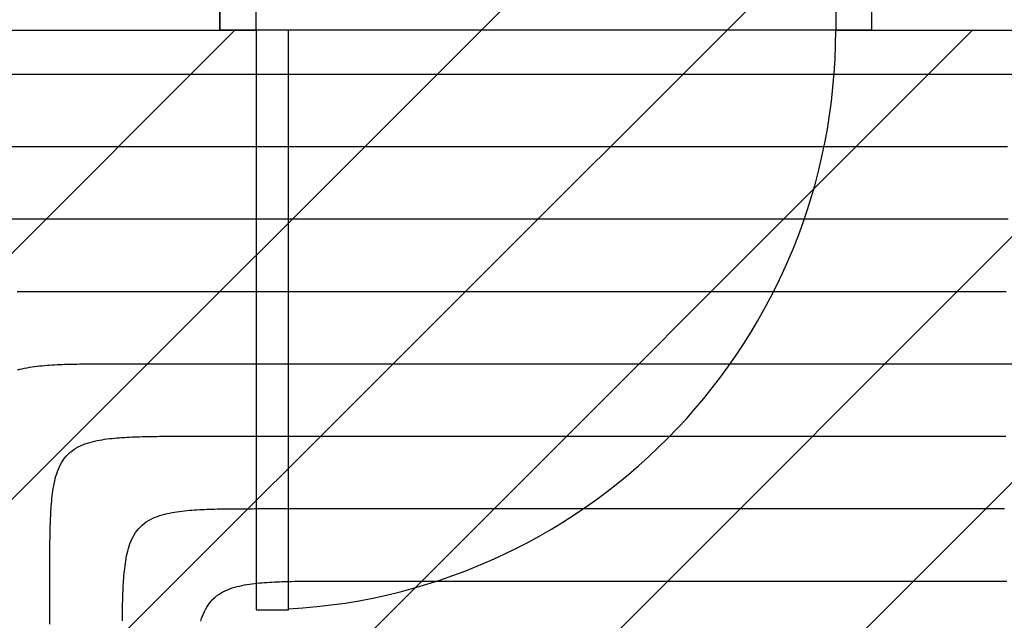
# Model space of a CAD drawing. Extents: x 997 to 109698, y 921 to 94021.
# Tile 302 of 656: x 8176 to 9535, y 41166 to 41996. Entities that reach past the tile are written whole.
import ezdxf

# ---------------------------------------------------------------- set-up
doc = ezdxf.new("R2010")
doc.units = 0
doc.header["$MEASUREMENT"] = 0
for name, color, linetype in [('12', 7, 'CONTINUOUS'), ('28', 7, 'CONTINUOUS'), ('40', 7, 'CONTINUOUS')]:
    doc.layers.add(name, color=color, linetype=linetype)

msp = doc.modelspace()

# ---------------------------------------------------------------- linework, layer by layer
at = {"layer": '12', "color": 6}
for points in [[(8152.562129, 41920.618342), (8178.641937, 41920.618342), (8204.721745, 41920.618342), (8230.801552, 41920.618342), (8256.88136, 41920.618342), (8282.961168, 41920.618342), (8309.040976, 41920.618342), (8335.120783, 41920.618342), (8361.200591, 41920.618342), (8387.280399, 41920.618342), (8413.360206, 41920.618342), (8439.440014, 41920.618342), (8465.519822, 41920.618342), (8491.599629, 41920.618342), (8517.679437, 41920.618342), (8543.759245, 41920.618342), (8569.839053, 41920.618342), (8595.91886, 41920.618342), (8621.998668, 41920.618342), (8648.078476, 41920.618342), (8674.158283, 41920.618342), (8700.238091, 41920.618342), (8726.317899, 41920.618342), (8752.397706, 41920.618342), (8778.477514, 41920.618342), (8804.557322, 41920.618342), (8830.63713, 41920.618342), (8856.716937, 41920.618342), (8882.796745, 41920.618342), (8908.876553, 41920.618342), (8934.95636, 41920.618342), (8961.036168, 41920.618342), (8987.115976, 41920.618342), (9013.195783, 41920.618342), (9039.275591, 41920.618342), (9065.355399, 41920.618342), (9091.435206, 41920.618342), (9117.515014, 41920.618342), (9143.594822, 41920.618342), (9169.67463, 41920.618342), (9195.754437, 41920.618342), (9221.834245, 41920.618342), (9247.914053, 41920.618342), (9273.99386, 41920.618342), (9300.073668, 41920.618342), (9326.153476, 41920.618342), (9352.233284, 41920.618342), (9378.313091, 41920.618342), (9404.392899, 41920.618342), (9430.472706, 41920.618342), (9456.552514, 41920.618342), (9482.632322, 41920.618342), (9508.71213, 41920.618342), (9534.791937, 41920.618342), (9560.871745, 41920.618342)], [(8162.311167, 41720.61834), (8184.544821, 41720.61834), (8206.778475, 41720.618341), (8229.012129, 41720.618341), (8251.245783, 41720.61834), (8273.479437, 41720.618341), (8295.713091, 41720.618341), (8317.946744, 41720.618341), (8340.180398, 41720.618341), (8362.414052, 41720.618341), (8384.647706, 41720.618341), (8406.88136, 41720.618341), (8429.115014, 41720.618341), (8451.348668, 41720.618341), (8473.582321, 41720.61834), (8495.815975, 41720.61834), (8518.049629, 41720.61834), (8540.283283, 41720.618341), (8562.516937, 41720.61834), (8584.750591, 41720.61834), (8606.984244, 41720.61834), (8629.217898, 41720.61834), (8651.451552, 41720.618341), (8673.685206, 41720.61834), (8695.91886, 41720.618341), (8718.152514, 41720.61834), (8740.386168, 41720.61834), (8762.619822, 41720.61834), (8784.853475, 41720.618341), (8807.087129, 41720.618341), (8829.320783, 41720.61834), (8851.554437, 41720.618341), (8873.788091, 41720.618341), (8896.021745, 41720.618341), (8918.255399, 41720.61834), (8940.489053, 41720.618341), (8962.722706, 41720.618341), (8984.95636, 41720.61834), (9007.190014, 41720.618341), (9029.423668, 41720.618341), (9051.657322, 41720.618341), (9073.890975, 41720.61834), (9096.124629, 41720.61834), (9118.358283, 41720.618341), (9140.591937, 41720.61834), (9162.825591, 41720.61834), (9185.059245, 41720.61834), (9207.292898, 41720.61834), (9229.526552, 41720.618341), (9251.760206, 41720.618341), (9273.99386, 41720.618341), (9296.227514, 41720.61834), (9318.461168, 41720.61834), (9340.694821, 41720.61834), (9362.928475, 41720.61834), (9385.162129, 41720.61834), (9407.395783, 41720.61834), (9429.629437, 41720.618341), (9451.863091, 41720.61834), (9474.096745, 41720.61834), (9496.330398, 41720.61834), (9518.564052, 41720.61834), (9540.797706, 41720.61834)], [(8173.010123, 41512.117917), (8176.355198, 41513.031567), (8179.722647, 41513.850896), (8183.109312, 41514.58452), (8186.512036, 41515.241056), (8189.927661, 41515.829118), (8193.35303, 41516.35732), (8196.785074, 41516.834097), (8200.222131, 41517.264975), (8203.663666, 41517.653157), (8207.109176, 41518.001779), (8210.558159, 41518.313976), (8214.010113, 41518.592882), (8217.464535, 41518.841634), (8220.920923, 41519.063365), (8224.378774, 41519.261213), (8227.837585, 41519.438311), (8231.296964, 41519.597308), (8234.756818, 41519.739521), (8238.217104, 41519.866051), (8241.677778, 41519.977996), (8245.138796, 41520.076453), (8248.600115, 41520.162517), (8252.061692, 41520.237289), (8255.523484, 41520.301866), (8258.985448, 41520.357346), (8262.447539, 41520.404828), (8265.909715, 41520.445406), (8269.371933, 41520.480176), (8272.834166, 41520.509946), (8276.296411, 41520.535129), (8279.758667, 41520.556109), (8283.220933, 41520.573262), (8286.683207, 41520.586974), (8290.145489, 41520.597623), (8293.607776, 41520.605593), (8297.070069, 41520.611262), (8300.532365, 41520.615014), (8303.994664, 41520.617228), (8307.456964, 41520.618286), (8310.919264, 41520.618571), (8314.381563, 41520.618462), (8317.843859, 41520.61834)], [(8317.843859, 41520.61834), (8336.231359, 41520.61834), (8354.618859, 41520.61834), (8373.006359, 41520.61834), (8391.393859, 41520.61834), (8409.781359, 41520.61834), (8428.168859, 41520.61834), (8446.556359, 41520.61834), (8464.943859, 41520.61834), (8483.331359, 41520.61834), (8501.718859, 41520.618341), (8520.106359, 41520.61834), (8538.493859, 41520.61834), (8556.881359, 41520.61834), (8575.268859, 41520.61834), (8593.656359, 41520.61834), (8612.043859, 41520.61834), (8630.431359, 41520.61834), (8648.818859, 41520.61834), (8667.206359, 41520.61834), (8685.593859, 41520.61834), (8703.981359, 41520.61834), (8722.368859, 41520.61834), (8740.756359, 41520.61834), (8759.143859, 41520.61834), (8777.531359, 41520.61834), (8795.918859, 41520.61834), (8814.306359, 41520.61834), (8832.693859, 41520.61834), (8851.081359, 41520.61834), (8869.468859, 41520.61834), (8887.856359, 41520.61834), (8906.243859, 41520.61834), (8924.631359, 41520.61834), (8943.018859, 41520.61834), (8961.40636, 41520.61834), (8979.793859, 41520.61834), (8998.18136, 41520.61834), (9016.56886, 41520.61834), (9034.95636, 41520.61834), (9053.343859, 41520.61834), (9071.73136, 41520.61834), (9090.11886, 41520.61834), (9108.506359, 41520.61834), (9126.89386, 41520.61834), (9145.281359, 41520.61834), (9163.668859, 41520.61834), (9182.05636, 41520.61834), (9200.44386, 41520.61834), (9218.83136, 41520.61834), (9237.21886, 41520.61834), (9255.60636, 41520.61834), (9273.99386, 41520.61834), (9292.38136, 41520.61834), (9310.76886, 41520.61834), (9329.15636, 41520.61834), (9347.54386, 41520.61834), (9365.93136, 41520.61834), (9384.31886, 41520.61834), (9402.70636, 41520.61834), (9421.09386, 41520.61834), (9439.48136, 41520.61834), (9457.86886, 41520.61834), (9476.25636, 41520.61834), (9494.64386, 41520.61834), (9513.03136, 41520.61834), (9531.41886, 41520.61834), (9549.80636, 41520.61834)], [(8317.952253, 41165.628033), (8317.982024, 41169.090267), (8318.016794, 41172.552485), (8318.057373, 41176.014659), (8318.104853, 41179.476751), (8318.160333, 41182.938715), (8318.22491, 41186.400506), (8318.299683, 41189.862084), (8318.385748, 41193.323405), (8318.484204, 41196.784422), (8318.596148, 41200.245095), (8318.722678, 41203.70538), (8318.864892, 41207.165234), (8319.023888, 41210.624615), (8319.200986, 41214.083425), (8319.398834, 41217.541276), (8319.620566, 41220.997663), (8319.869318, 41224.452086), (8320.148224, 41227.90404), (8320.46042, 41231.353024), (8320.809041, 41234.798533), (8321.197224, 41238.240069), (8321.628103, 41241.677125), (8322.104879, 41245.109168), (8322.633081, 41248.534539), (8323.221143, 41251.950163), (8323.877679, 41255.352888), (8324.611303, 41258.739552), (8325.430633, 41262.107001), (8326.344282, 41265.452076), (8327.360865, 41268.77162), (8328.489409, 41272.061), (8329.741113, 41275.307787), (8331.12789, 41278.496977), (8332.661658, 41281.613569), (8334.354331, 41284.642556), (8336.217825, 41287.568939), (8338.262109, 41290.378), (8340.482413, 41293.057195), (8342.867226, 41295.594973), (8345.405003, 41297.979787), (8348.084198, 41300.200089), (8350.893259, 41302.244373), (8353.819642, 41304.107867), (8356.848631, 41305.80054), (8359.965221, 41307.334309), (8363.154412, 41308.721086), (8366.401198, 41309.972789), (8369.690579, 41311.101333), (8373.010123, 41312.117917), (8376.355198, 41313.031567), (8379.722647, 41313.850896), (8383.109312, 41314.58452), (8386.512036, 41315.241056), (8389.927661, 41315.829118), (8393.35303, 41316.35732), (8396.785074, 41316.834097), (8400.22213, 41317.264976), (8403.663665, 41317.653158), (8407.109175, 41318.001779), (8410.558159, 41318.313975), (8414.010113, 41318.592882), (8417.464535, 41318.841632), (8420.920923, 41319.063365), (8424.378773, 41319.261212), (8427.837585, 41319.438312), (8431.296964, 41319.597307), (8434.756818, 41319.739521), (8438.217104, 41319.866051), (8441.677777, 41319.977995), (8445.138795, 41320.076451), (8448.600114, 41320.162517), (8452.061692, 41320.237288), (8455.523484, 41320.301865), (8458.985447, 41320.357346), (8462.447539, 41320.404826), (8465.909715, 41320.445406), (8469.371932, 41320.480174), (8472.834165, 41320.509946), (8476.29641, 41320.535129), (8479.758666, 41320.556108), (8483.220932, 41320.573262), (8486.683207, 41320.586974), (8490.145488, 41320.597623), (8493.607776, 41320.605593), (8497.070069, 41320.611262), (8500.532365, 41320.615012), (8503.994664, 41320.617227), (8507.456963, 41320.618286), (8510.919264, 41320.618571), (8514.381562, 41320.618461), (8517.843859, 41320.618341)], [(8517.843859, 41320.618341), (8532.385205, 41320.618339), (8546.926551, 41320.618341), (8561.467898, 41320.618341), (8576.009244, 41320.618341), (8590.55059, 41320.618341), (8605.091936, 41320.618341), (8619.633282, 41320.618341), (8634.174628, 41320.618341), (8648.715974, 41320.618341), (8663.257321, 41320.618341), (8677.798667, 41320.618341), (8692.340013, 41320.618341), (8706.881359, 41320.618341), (8721.422705, 41320.618339), (8735.964051, 41320.618341), (8750.505397, 41320.618339), (8765.046744, 41320.618339), (8779.58809, 41320.618341), (8794.129436, 41320.618339), (8808.670782, 41320.618341), (8823.212128, 41320.618341), (8837.753475, 41320.618341), (8852.294821, 41320.618341), (8866.836167, 41320.618341), (8881.377513, 41320.618341), (8895.918859, 41320.618341), (8910.460205, 41320.618341), (8925.001551, 41320.618341), (8939.542898, 41320.618341), (8954.084244, 41320.618341), (8968.62559, 41320.618341), (8983.166936, 41320.618341), (8997.708282, 41320.618341), (9012.249628, 41320.618341), (9026.790975, 41320.618341), (9041.332321, 41320.618341), (9055.873667, 41320.618341), (9070.415013, 41320.618341), (9084.956359, 41320.618341), (9099.497706, 41320.618341), (9114.039052, 41320.618341), (9128.580398, 41320.618341), (9143.121744, 41320.618341), (9157.66309, 41320.618341), (9172.204436, 41320.618341), (9186.745782, 41320.618341), (9201.287129, 41320.618341), (9215.828475, 41320.618341), (9230.369821, 41320.618341), (9244.911167, 41320.618341), (9259.452513, 41320.618341), (9273.99386, 41320.618341), (9288.535206, 41320.618341), (9303.076552, 41320.618341), (9317.617898, 41320.618341), (9332.159244, 41320.618341), (9346.70059, 41320.618341), (9361.241937, 41320.618341), (9375.783283, 41320.618341), (9390.324629, 41320.618341), (9404.865975, 41320.618341), (9419.407321, 41320.618341), (9433.948667, 41320.618341), (9448.490014, 41320.618341), (9463.03136, 41320.618341), (9477.572706, 41320.618341), (9492.114052, 41320.618341), (9506.655398, 41320.618341), (9521.196744, 41320.618341), (9535.738091, 41320.618341)]]:
    msp.add_lwpolyline(points, dxfattribs=at)
at = {"layer": '12', "color": 5}
for points in [[(8162.784244, 41820.618341), (8186.940975, 41820.618341), (8211.097706, 41820.618341), (8235.254437, 41820.618341), (8259.411168, 41820.618341), (8283.567899, 41820.618341), (8307.724629, 41820.618341), (8331.88136, 41820.618341), (8356.038091, 41820.618341), (8380.194822, 41820.618341), (8404.351552, 41820.618341), (8428.508283, 41820.618341), (8452.665014, 41820.618341), (8476.821745, 41820.618341), (8500.978475, 41820.618341), (8525.135206, 41820.618341), (8549.291937, 41820.618341), (8573.448668, 41820.618341), (8597.605399, 41820.618341), (8621.762129, 41820.618341), (8645.91886, 41820.618341), (8670.075591, 41820.618341), (8694.232322, 41820.618341), (8718.389052, 41820.618341), (8742.545783, 41820.618341), (8766.702514, 41820.618341), (8790.859245, 41820.618341), (8815.015975, 41820.618341), (8839.172706, 41820.618341), (8863.329437, 41820.618341), (8887.486168, 41820.618341), (8911.642899, 41820.618341), (8935.799629, 41820.618341), (8959.95636, 41820.618341), (8984.113091, 41820.618341), (9008.269822, 41820.618341), (9032.426552, 41820.618341), (9056.583283, 41820.618341), (9080.740014, 41820.618341), (9104.896745, 41820.618341), (9129.053476, 41820.618341), (9153.210206, 41820.618341), (9177.366937, 41820.618341), (9201.523668, 41820.618341), (9225.680399, 41820.618341), (9249.837129, 41820.618341), (9273.99386, 41820.618341), (9298.150591, 41820.618341), (9322.307322, 41820.618341), (9346.464053, 41820.618341), (9370.620783, 41820.618341), (9394.777514, 41820.618341), (9418.934245, 41820.618341), (9443.090976, 41820.618341), (9467.247706, 41820.618341), (9491.404437, 41820.618341), (9515.561168, 41820.618341), (9539.717899, 41820.618341)], [(8172.834166, 41620.509946), (8176.296411, 41620.53513), (8179.758667, 41620.556108), (8183.220933, 41620.573263), (8186.683207, 41620.586975), (8190.145489, 41620.597624), (8193.607777, 41620.605592), (8197.070069, 41620.611263), (8200.532365, 41620.615013), (8203.994664, 41620.617227), (8207.456964, 41620.618287), (8210.919264, 41620.61857), (8214.381563, 41620.618461), (8217.843859, 41620.618341)], [(8217.843859, 41620.618341), (8238.154436, 41620.618341), (8258.465013, 41620.618341), (8278.77559, 41620.618341), (8299.086167, 41620.618341), (8319.396744, 41620.618341), (8339.707321, 41620.618341), (8360.017898, 41620.618341), (8380.328475, 41620.618341), (8400.639052, 41620.618341), (8420.949629, 41620.618341), (8441.260206, 41620.618341), (8461.570782, 41620.618341), (8481.881359, 41620.618341), (8502.191936, 41620.618341), (8522.502513, 41620.618341), (8542.81309, 41620.618341), (8563.123667, 41620.618341), (8583.434244, 41620.618341), (8603.744821, 41620.618341), (8624.055398, 41620.618341), (8644.365975, 41620.618341), (8664.676552, 41620.618341), (8684.987129, 41620.618341), (8705.297706, 41620.618341), (8725.608283, 41620.618341), (8745.918859, 41620.618341), (8766.229436, 41620.618341), (8786.540013, 41620.618341), (8806.85059, 41620.618341), (8827.161167, 41620.618341), (8847.471744, 41620.618341), (8867.782321, 41620.618341), (8888.092898, 41620.618341), (8908.403475, 41620.618341), (8928.714052, 41620.618341), (8949.024629, 41620.618341), (8969.335206, 41620.618341), (8989.645783, 41620.618341), (9009.95636, 41620.618341), (9030.266937, 41620.618341), (9050.577514, 41620.618341), (9070.888091, 41620.618341), (9091.198667, 41620.618341), (9111.509244, 41620.618341), (9131.819821, 41620.618341), (9152.130398, 41620.618341), (9172.440975, 41620.618341), (9192.751552, 41620.618341), (9213.062129, 41620.618341), (9233.372706, 41620.618341), (9253.683283, 41620.618341), (9273.99386, 41620.618341), (9294.304437, 41620.618341), (9314.615013, 41620.618341), (9334.92559, 41620.618341), (9355.236167, 41620.618341), (9375.546744, 41620.618341), (9395.857321, 41620.618341), (9416.167898, 41620.618341), (9436.478475, 41620.618341), (9456.789052, 41620.618341), (9477.099629, 41620.618341), (9497.410206, 41620.618341), (9517.720783, 41620.618341), (9538.03136, 41620.618341)], [(8217.843859, 41220.61834), (8217.843738, 41224.080638), (8217.843629, 41227.542935), (8217.843913, 41231.005237), (8217.844972, 41234.467536), (8217.847186, 41237.929835), (8217.850938, 41241.392131), (8217.856607, 41244.854423), (8217.864576, 41248.316712), (8217.875226, 41251.778994), (8217.888937, 41255.241267), (8217.906091, 41258.703534), (8217.92707, 41262.165789), (8217.952254, 41265.628034), (8217.982024, 41269.090266), (8218.016794, 41272.552484), (8218.057373, 41276.01466), (8218.104853, 41279.476753), (8218.160333, 41282.938716), (8218.224911, 41286.400507), (8218.299683, 41289.862084), (8218.385748, 41293.323404), (8218.484204, 41296.784422), (8218.596148, 41300.245096), (8218.722678, 41303.705381), (8218.864892, 41307.165236), (8219.023888, 41310.624614), (8219.200986, 41314.083426), (8219.398834, 41317.541277), (8219.620567, 41320.997664), (8219.869318, 41324.452086), (8220.148224, 41327.90404), (8220.46042, 41331.353024), (8220.809042, 41334.798534), (8221.197224, 41338.240068), (8221.628103, 41341.677126), (8222.104879, 41345.109169), (8222.633081, 41348.534538), (8223.221143, 41351.950163), (8223.877679, 41355.352887), (8224.611304, 41358.739553), (8225.430633, 41362.107001), (8226.344282, 41365.452077), (8227.360866, 41368.771621), (8228.489409, 41372.061001), (8229.741113, 41375.307787), (8231.127891, 41378.496978), (8232.661658, 41381.613568), (8234.354332, 41384.642557), (8236.217826, 41387.56894), (8238.262109, 41390.378001), (8240.482413, 41393.057196), (8242.867227, 41395.594973), (8245.405004, 41397.979786), (8248.084198, 41400.20009), (8250.89326, 41402.244373), (8253.819643, 41404.107868), (8256.848631, 41405.80054), (8259.965222, 41407.33431), (8263.154412, 41408.721088), (8266.401198, 41409.97279), (8269.690579, 41411.101335), (8273.010123, 41412.117918), (8276.355198, 41413.031566), (8279.722647, 41413.850897), (8283.109312, 41414.584521), (8286.512036, 41415.241058), (8289.927661, 41415.829119), (8293.35303, 41416.357321), (8296.785074, 41416.834096), (8300.222131, 41417.264975), (8303.663665, 41417.653159), (8307.109176, 41418.001781), (8310.558159, 41418.313976), (8314.010113, 41418.592882), (8317.464535, 41418.841633), (8320.920923, 41419.063366), (8324.378774, 41419.261213), (8327.837585, 41419.438311), (8331.296964, 41419.597307), (8334.756819, 41419.739523), (8338.217104, 41419.866052), (8341.677778, 41419.977997), (8345.138796, 41420.076452), (8348.600115, 41420.162517), (8352.061692, 41420.23729), (8355.523484, 41420.301866), (8358.985448, 41420.357347), (8362.447539, 41420.404827), (8365.909715, 41420.445406), (8369.371933, 41420.480175), (8372.834166, 41420.509947), (8376.296411, 41420.53513), (8379.758667, 41420.556108), (8383.220933, 41420.573263), (8386.683207, 41420.586974), (8390.145488, 41420.597624), (8393.607776, 41420.605592), (8397.070069, 41420.611263), (8400.532365, 41420.615013), (8403.994664, 41420.617227), (8407.456964, 41420.618286), (8410.919264, 41420.618572), (8414.381563, 41420.618461), (8417.843859, 41420.61834)], [(8417.843859, 41420.61834), (8434.308282, 41420.618342), (8450.772705, 41420.618342), (8467.237128, 41420.61834), (8483.701551, 41420.61834), (8500.165975, 41420.618342), (8516.630398, 41420.618342), (8533.094821, 41420.61834), (8549.559244, 41420.618342), (8566.023667, 41420.61834), (8582.48809, 41420.61834), (8598.952513, 41420.61834), (8615.416936, 41420.61834), (8631.881359, 41420.61834), (8648.345782, 41420.61834), (8664.810206, 41420.61834), (8681.274629, 41420.61834), (8697.739052, 41420.61834), (8714.203475, 41420.61834), (8730.667898, 41420.61834), (8747.132321, 41420.61834), (8763.596744, 41420.61834), (8780.061167, 41420.61834), (8796.52559, 41420.61834), (8812.990013, 41420.61834), (8829.454436, 41420.61834), (8845.918859, 41420.61834), (8862.383282, 41420.61834), (8878.847705, 41420.61834), (8895.312129, 41420.61834), (8911.776552, 41420.61834), (8928.240975, 41420.61834), (8944.705398, 41420.61834), (8961.169821, 41420.61834), (8977.634244, 41420.61834), (8994.098667, 41420.61834), (9010.56309, 41420.61834), (9027.027513, 41420.61834), (9043.491936, 41420.61834), (9059.95636, 41420.61834), (9076.420782, 41420.61834), (9092.885206, 41420.61834), (9109.349629, 41420.61834), (9125.814052, 41420.61834), (9142.278475, 41420.61834), (9158.742898, 41420.61834), (9175.207321, 41420.61834), (9191.671744, 41420.61834), (9208.136167, 41420.61834), (9224.60059, 41420.61834), (9241.065013, 41420.61834), (9257.529436, 41420.61834), (9273.99386, 41420.61834), (9290.458283, 41420.61834), (9306.922706, 41420.61834), (9323.387129, 41420.61834), (9339.851552, 41420.61834), (9356.315975, 41420.61834), (9372.780398, 41420.61834), (9389.244821, 41420.61834), (9405.709244, 41420.61834), (9422.173667, 41420.61834), (9438.638091, 41420.61834), (9455.102514, 41420.61834), (9471.566937, 41420.61834), (9488.03136, 41420.61834), (9504.495783, 41420.61834), (9520.960206, 41420.61834), (9537.424629, 41420.61834)], [(8217.843859, 41161.356803), (8217.843859, 41167.941418), (8217.843859, 41174.526033), (8217.843859, 41181.110648), (8217.843859, 41187.695263), (8217.843859, 41194.27988), (8217.843859, 41200.864495), (8217.843859, 41207.44911), (8217.843859, 41214.033725), (8217.843859, 41220.61834)], [(8426.344282, 41165.452075), (8427.360865, 41168.771619), (8428.489409, 41172.061), (8429.741113, 41175.307787), (8431.12789, 41178.496976), (8432.661658, 41181.613568), (8434.354331, 41184.642556), (8436.217826, 41187.56894), (8438.262109, 41190.378), (8440.482413, 41193.057196), (8442.867226, 41195.594972), (8445.405003, 41197.979786), (8448.084198, 41200.200089), (8450.893259, 41202.244374), (8453.819642, 41204.107868), (8456.848631, 41205.800541), (8459.965222, 41207.334308), (8463.154412, 41208.721086), (8466.401198, 41209.97279), (8469.690579, 41211.101332), (8473.010123, 41212.117916), (8476.355198, 41213.031566), (8479.722647, 41213.850894), (8483.109312, 41214.584521), (8486.512036, 41215.241055), (8489.927661, 41215.829117), (8493.35303, 41216.357319), (8496.785074, 41216.834096), (8500.222131, 41217.264974), (8503.663665, 41217.653157), (8507.109175, 41218.001779), (8510.558159, 41218.313975), (8514.010113, 41218.592881), (8517.464535, 41218.841632), (8520.920923, 41219.063364), (8524.378773, 41219.261213), (8527.837585, 41219.43831), (8531.296964, 41219.597307), (8534.756818, 41219.73952), (8538.217104, 41219.866052), (8541.677777, 41219.977995), (8545.138795, 41220.07645), (8548.600114, 41220.162516), (8552.061692, 41220.237288), (8555.523484, 41220.301865), (8558.985447, 41220.357345), (8562.447539, 41220.404827), (8565.909715, 41220.445405), (8569.371932, 41220.480175), (8572.834165, 41220.509945), (8576.29641, 41220.53513), (8579.758666, 41220.556107), (8583.220932, 41220.573263), (8586.683206, 41220.586973), (8590.145488, 41220.597622), (8593.607776, 41220.605592), (8597.070069, 41220.611261), (8600.532365, 41220.615013), (8603.994663, 41220.617227), (8607.456964, 41220.618285), (8610.919264, 41220.61857), (8614.381563, 41220.618461), (8617.843859, 41220.618339)], [(8617.843859, 41220.618339), (8630.462128, 41220.618339), (8643.080397, 41220.618339), (8655.698667, 41220.618339), (8668.316936, 41220.618339), (8680.935205, 41220.618339), (8693.553474, 41220.618339), (8706.171744, 41220.618339), (8718.790013, 41220.618339), (8731.408282, 41220.618339), (8744.026551, 41220.618339), (8756.644821, 41220.618339), (8769.26309, 41220.618339), (8781.881359, 41220.618339), (8794.499628, 41220.618339), (8807.117897, 41220.618339), (8819.736167, 41220.618339), (8832.354436, 41220.618339), (8844.972705, 41220.618339), (8857.590974, 41220.618339), (8870.209244, 41220.618339), (8882.827513, 41220.618339), (8895.445782, 41220.618339), (8908.064051, 41220.618339), (8920.682321, 41220.618339), (8933.30059, 41220.618339), (8945.918859, 41220.618339), (8958.537128, 41220.618339), (8971.155398, 41220.618339), (8983.773667, 41220.618339), (8996.391936, 41220.618339), (9009.010205, 41220.618339), (9021.628475, 41220.618339), (9034.246744, 41220.618339), (9046.865013, 41220.618339), (9059.483282, 41220.618339), (9072.101552, 41220.618339), (9084.719821, 41220.61834), (9097.33809, 41220.618339), (9109.956359, 41220.618339), (9122.574629, 41220.618339), (9135.192898, 41220.618339), (9147.811167, 41220.618339), (9160.429436, 41220.618339), (9173.047705, 41220.618339), (9185.665975, 41220.618339), (9198.284244, 41220.618339), (9210.902513, 41220.618339), (9223.520782, 41220.618339), (9236.139052, 41220.618339), (9248.757321, 41220.618339), (9261.37559, 41220.618339), (9273.99386, 41220.618339), (9286.612129, 41220.618339), (9299.230398, 41220.618339), (9311.848667, 41220.618339), (9324.466936, 41220.618339), (9337.085206, 41220.618339), (9349.703475, 41220.618339), (9362.321744, 41220.618339), (9374.940013, 41220.618339), (9387.558283, 41220.618339), (9400.176552, 41220.61834), (9412.794821, 41220.618339), (9425.41309, 41220.618339), (9438.03136, 41220.61834), (9450.649629, 41220.618339), (9463.267898, 41220.61834), (9475.886168, 41220.61834), (9488.504437, 41220.618339), (9501.122706, 41220.618339), (9513.740975, 41220.61834), (9526.359244, 41220.61834), (9538.977514, 41220.618339)]]:
    msp.add_lwpolyline(points, dxfattribs=at)
at = {"layer": '28', "color": 2}
for p, q in [((7672.636205, 40840.901244), (10022.636205, 43190.901244)), ((7672.636205, 40501.489989), (10022.636205, 42851.489989)), ((7672.636205, 41180.312499), (8473.276944, 41980.953238)), ((7672.636205, 40162.078734), (9491.510708, 41980.953238)), ((7672.636205, 39822.667479), (9830.921963, 41980.953238)), ((7970.333218, 39780.953238), (10170.333218, 41980.953238))]:
    msp.add_line(p, q, dxfattribs=at)
at = {"layer": '40', "color": 8, "linetype": 'Continuous'}
for p, q in [((8452.636205, 42060.953237), (8452.636205, 41980.953238)), ((8452.636205, 41980.953238), (8452.636205, 42060.953237)), ((8502.636205, 41980.953238), (8502.636205, 42060.953237)), ((9302.636205, 42060.953237), (9302.636205, 41980.953238)), ((9352.636205, 41980.953238), (9352.636205, 42060.953237)), ((6772.636205, 41980.953238), (8452.636205, 41980.953238)), ((8452.636205, 41980.953238), (8502.636205, 41980.953238)), ((9352.636205, 41980.953238), (8452.636205, 41980.953238)), ((8547.086205, 41980.953238), (8502.636205, 41980.953238)), ((8502.636205, 41980.953238), (8502.636205, 41180.953237)), ((8547.086205, 41180.953237), (8547.086205, 41980.953238)), ((9302.636205, 41980.953238), (9352.636205, 41980.953238)), ((9352.636205, 41980.953238), (10022.636205, 41980.953238)), ((8502.636205, 41180.953237), (8547.086205, 41180.953237))]:
    msp.add_line(p, q, dxfattribs=at)
msp.add_arc((8502.636205, 41980.953238), 800, 273.185137, 0, dxfattribs=at)

doc.saveas('drawing.dxf')
